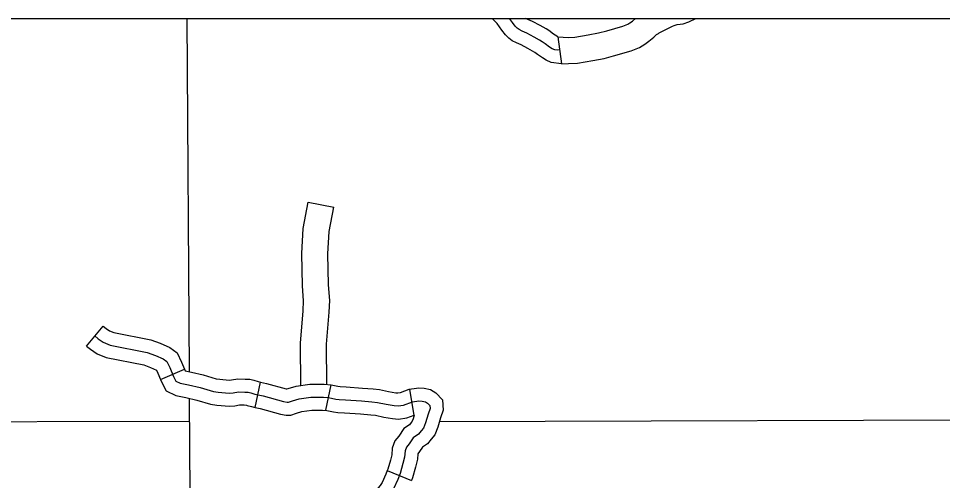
# Model space of a CAD drawing. Extents: x 1377389 to 1380723, y 1168351 to 1170484.
# Drawn here: x 1379180.1 to 1379286.7, y 1169526.1 to 1169579.4 of the extents above; entities that cross this region are included whole.
import ezdxf

# ---------------------------------------------------------------- set-up
doc = ezdxf.new("R2010")
doc.units = 0
doc.layers.add('B_Fill', color=7, linetype='Continuous')
doc.layers.add('B_Text', color=7, linetype='Continuous')

msp = doc.modelspace()

# ---------------------------------------------------------------- linework, layer by layer
at = {"layer": 'B_Fill'}
for p, q in [((1379242.35, 1169577.29), (1379242.77, 1169574.19)), ((1379187.97, 1169541.61), (1379189.89, 1169543.92)), ((1379196.51, 1169537.75), (1379199.27, 1169538.92)), ((1379207.4, 1169534.52), (1379208.04, 1169537.45)), ((1379215.59, 1169534.19), (1379216.2, 1169537.12)), ((1379225.78, 1169533.64), (1379225.26, 1169536.59)), ((1379222.67, 1169527.23), (1379225.44, 1169526.08))]:
    msp.add_line(p, q, dxfattribs=at)
for points in [[(1379199.53, 1169579.43), (1379199.8, 1169538.64)], [(1379242.77, 1169574.19), (1379241.57, 1169574.34), (1379241, 1169574.6), (1379240.56, 1169574.88), (1379240, 1169575.26), (1379239.69, 1169575.49), (1379239.43, 1169575.66), (1379238.89, 1169575.96), (1379238.1, 1169576.37), (1379237.56, 1169576.63), (1379237.09, 1169576.86), (1379236.69, 1169577.16), (1379236.3, 1169577.52), (1379235.89, 1169578.09), (1379235.36, 1169578.83), (1379234.75, 1169579.43)], [(1379242.55, 1169575.8), (1379242.28, 1169575.76), (1379241.99, 1169575.8), (1379241.71, 1169575.92), (1379241.38, 1169576.13), (1379240.87, 1169576.49), (1379240.55, 1169576.72), (1379240.22, 1169576.94), (1379239.6, 1169577.28), (1379238.76, 1169577.72), (1379238.22, 1169577.97), (1379237.88, 1169578.15), (1379237.65, 1169578.32), (1379237.43, 1169578.52), (1379237.1, 1169578.97), (1379236.77, 1169579.43)], [(1379242.35, 1169577.29), (1379241.74, 1169577.71), (1379241.41, 1169577.95), (1379241, 1169578.22), (1379240.31, 1169578.61), (1379239.43, 1169579.06), (1379238.88, 1169579.32), (1379238.67, 1169579.43)], [(1379242.35, 1169577.29), (1379243.59, 1169577.24), (1379244.29, 1169577.27), (1379245.86, 1169577.53), (1379247.03, 1169577.75), (1379247.99, 1169578.01), (1379249.85, 1169578.53), (1379250.43, 1169578.76), (1379250.67, 1169578.91), (1379250.95, 1169579.13), (1379251.31, 1169579.43)], [(1379242.77, 1169574.19), (1379243.58, 1169574.24), (1379244.6, 1169574.28), (1379246.38, 1169574.57), (1379247.7, 1169574.82), (1379248.78, 1169575.11), (1379250.82, 1169575.68), (1379251.79, 1169576.07), (1379252.4, 1169576.45), (1379252.84, 1169576.8), (1379253.42, 1169577.28), (1379253.63, 1169577.48), (1379253.73, 1169577.57), (1379253.95, 1169577.71), (1379254.04, 1169577.76), (1379254.75, 1169578.11), (1379255.56, 1169578.53), (1379255.77, 1169578.62), (1379256.11, 1169578.72), (1379256.81, 1169578.8), (1379257.46, 1169579.04), (1379258.29, 1169579.43)], [(1379212.68, 1169537.07), (1379212.65, 1169541.95), (1379212.97, 1169545.69), (1379213.01, 1169546.84), (1379212.89, 1169548.55), (1379212.82, 1169552.29), (1379212.97, 1169555.19), (1379213.52, 1169558.2), (1379216.48, 1169557.66)], [(1379215.68, 1169537.18), (1379215.65, 1169541.84), (1379215.96, 1169545.5), (1379216.02, 1169546.88), (1379215.89, 1169548.68), (1379215.82, 1169552.24), (1379215.96, 1169554.84), (1379216.48, 1169557.66)], [(1379189.89, 1169543.92), (1379190.23, 1169543.64), (1379190.62, 1169543.36), (1379191.1, 1169543.16), (1379195.36, 1169542.33), (1379196.47, 1169541.92), (1379197.57, 1169541.42), (1379198.4, 1169540.81), (1379198.93, 1169539.73), (1379199.27, 1169538.92)], [(1379188.93, 1169542.77), (1379189.31, 1169542.44), (1379189.89, 1169542.04), (1379190.67, 1169541.71), (1379194.96, 1169540.88), (1379195.91, 1169540.53), (1379196.81, 1169540.12), (1379197.22, 1169539.82), (1379197.56, 1169539.11), (1379197.99, 1169538.1), (1379198.25, 1169537.57), (1379198.76, 1169537.33), (1379199.73, 1169537.12), (1379201.06, 1169536.81), (1379202.6, 1169536.36), (1379203.16, 1169536.28), (1379204.43, 1169536.17), (1379204.88, 1169536.21), (1379205.5, 1169536.32), (1379206.21, 1169536.3), (1379206.6, 1169536.28), (1379206.9, 1169536.21), (1379207.37, 1169536.06), (1379208.36, 1169535.85), (1379210.68, 1169535.2), (1379211.11, 1169535.14), (1379211.28, 1169535.14), (1379211.71, 1169535.29), (1379212.48, 1169535.53), (1379213.83, 1169535.72), (1379214.86, 1169535.72), (1379215.29, 1169535.7), (1379215.89, 1169535.65)], [(1379187.97, 1169541.61), (1379188.4, 1169541.25), (1379189.17, 1169540.72), (1379190.23, 1169540.27), (1379194.56, 1169539.43), (1379195.34, 1169539.14), (1379196.03, 1169538.83), (1379196.19, 1169538.49), (1379196.51, 1169537.75)], [(1379199.27, 1169538.92), (1379199.35, 1169538.74), (1379200.06, 1169538.58), (1379201.43, 1169538.27), (1379202.93, 1169537.83), (1379203.34, 1169537.77), (1379204.42, 1169537.68), (1379204.68, 1169537.7), (1379205.4, 1169537.82), (1379206.28, 1169537.8), (1379206.8, 1169537.77), (1379207.28, 1169537.66), (1379207.76, 1169537.51), (1379208.04, 1169537.45)], [(1379196.51, 1169537.75), (1379196.62, 1169537.49), (1379197.13, 1169536.43), (1379198.28, 1169535.9), (1379199.4, 1169535.65), (1379200.68, 1169535.36), (1379202.28, 1169534.9), (1379202.99, 1169534.79), (1379204.44, 1169534.66), (1379205.08, 1169534.72), (1379205.61, 1169534.82), (1379206.15, 1169534.8), (1379206.4, 1169534.79), (1379206.51, 1169534.76), (1379206.98, 1169534.61), (1379207.4, 1169534.52)], [(1379208.04, 1169537.45), (1379208.72, 1169537.3), (1379210.99, 1169536.67), (1379211.08, 1169536.66), (1379211.24, 1169536.71), (1379212.15, 1169536.99), (1379213.73, 1169537.22), (1379214.9, 1169537.22), (1379215.38, 1169537.19), (1379216.2, 1169537.12)], [(1379216.2, 1169537.12), (1379216.95, 1169536.96), (1379217.22, 1169536.93), (1379217.92, 1169536.89), (1379219.79, 1169536.76), (1379221.04, 1169536.65), (1379221.78, 1169536.58), (1379222.81, 1169536.36), (1379223.66, 1169536.22), (1379223.89, 1169536.2), (1379224.18, 1169536.24), (1379225.18, 1169536.61), (1379226.04, 1169536.76)], [(1379226.04, 1169536.76), (1379226.26, 1169536.8), (1379226.94, 1169536.73), (1379227.66, 1169536.57), (1379228.26, 1169536.19), (1379229.04, 1169535.41), (1379229.11, 1169534.22), (1379228.81, 1169533.3), (1379228.5, 1169532.24), (1379228.15, 1169531.34), (1379227.73, 1169530.86), (1379227.31, 1169530.32), (1379226.73, 1169529.92), (1379226.4, 1169529.44), (1379226.2, 1169529.18), (1379226.16, 1169528.54), (1379225.92, 1169527.64), (1379225.58, 1169526.4), (1379225.44, 1169526.08)], [(1379199.82, 1169535.56), (1379200.35, 1169458.47)], [(1379215.89, 1169535.65), (1379216.71, 1169535.48), (1379217.1, 1169535.44), (1379217.83, 1169535.4), (1379219.67, 1169535.27), (1379220.9, 1169535.16), (1379221.54, 1169535.1), (1379222.53, 1169534.88), (1379223.47, 1169534.73), (1379223.92, 1169534.69), (1379224.55, 1169534.77), (1379225.58, 1169535.16), (1379226.31, 1169535.29), (1379226.69, 1169535.25), (1379227.08, 1169535.16), (1379227.32, 1169535.01), (1379227.57, 1169534.75), (1379227.6, 1169534.41), (1379227.38, 1169533.74), (1379227.08, 1169532.73), (1379226.84, 1169532.13), (1379226.57, 1169531.81), (1379226.26, 1169531.42), (1379225.64, 1169530.99), (1379225.19, 1169530.32), (1379224.87, 1169529.92), (1379224.72, 1169529.51), (1379224.67, 1169528.78), (1379224.47, 1169528.04), (1379224.16, 1169526.89), (1379223.87, 1169526.2), (1379223.38, 1169525.12)], [(1379207.4, 1169534.52), (1379208, 1169534.39), (1379210.36, 1169533.73), (1379210.99, 1169533.64), (1379211.53, 1169533.64), (1379212.18, 1169533.86), (1379212.81, 1169534.06), (1379213.94, 1169534.22), (1379214.83, 1169534.22), (1379215.2, 1169534.2), (1379215.69, 1169534.17)], [(1379215.69, 1169534.17), (1379216.47, 1169534), (1379216.97, 1169533.94), (1379217.73, 1169533.9), (1379219.56, 1169533.77), (1379220.76, 1169533.67), (1379221.31, 1169533.61), (1379222.25, 1169533.41), (1379223.28, 1169533.24), (1379223.96, 1169533.18), (1379224.92, 1169533.31), (1379225.78, 1169533.64)], [(1379225.78, 1169533.64), (1379225.66, 1169533.22), (1379225.54, 1169532.92), (1379225.41, 1169532.76), (1379225.22, 1169532.52), (1379224.56, 1169532.07), (1379223.98, 1169531.21), (1379223.54, 1169530.66), (1379223.24, 1169529.82), (1379223.18, 1169529.03), (1379223.02, 1169528.43), (1379222.73, 1169527.38), (1379222.67, 1169527.23)], [(1379302.07, 1169533.08), (1379228.67, 1169532.86)], [(1379199.84, 1169532.9), (1379094.2, 1169532.66)], [(1379222.67, 1169527.23), (1379222.49, 1169526.8), (1379222.07, 1169525.84), (1379221.84, 1169525.51), (1379220.98, 1169524.52), (1379220.24, 1169523.72), (1379219.82, 1169523.38), (1379219.34, 1169523.14), (1379217.93, 1169522.43), (1379216.29, 1169521.11), (1379215.66, 1169520.5)]]:
    msp.add_lwpolyline(points, dxfattribs=at)
at = {"layer": 'B_Text'}
msp.add_lwpolyline([(1378340.61, 1169579.43), (1379848.03, 1169579.43), (1379848.03, 1168702.1), (1378340.61, 1168702.1)], close=True, dxfattribs=at)

doc.saveas('drawing.dxf')
